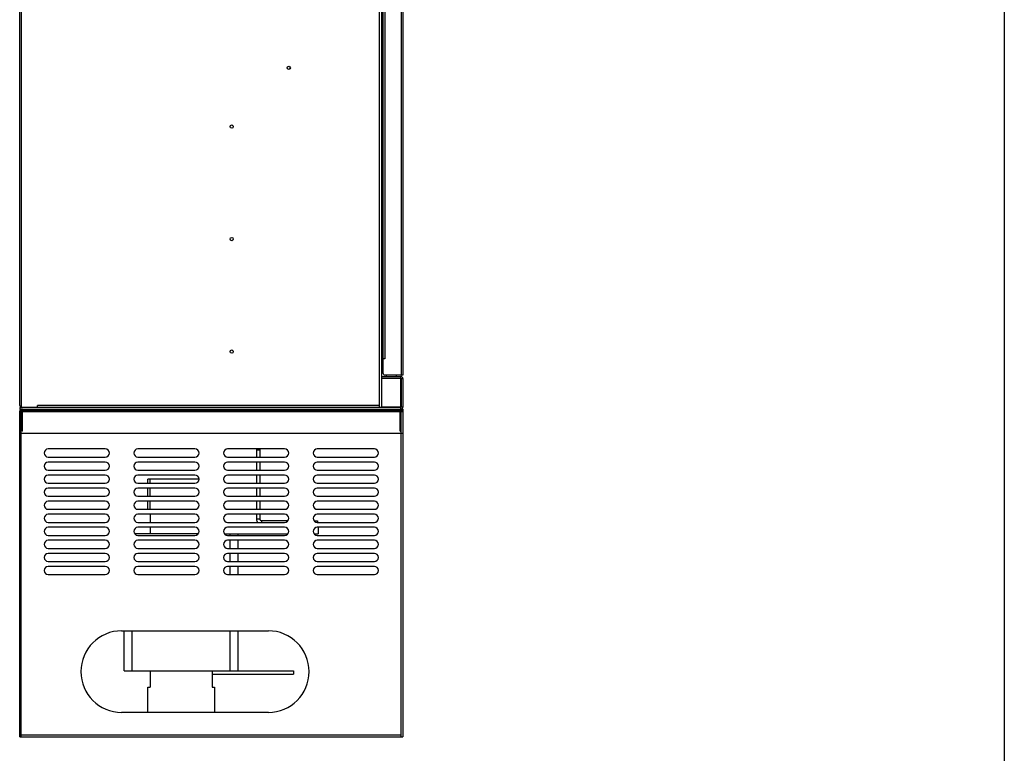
# Model space of a CAD drawing. Header units: millimetres. Extents: x 1117 to 38156, y -1945 to 7303.
# Tile 785 of 831: x 30086 to 31294, y 4393 to 5292. Entities that reach past the tile are written whole.
import ezdxf

# ---------------------------------------------------------------- set-up
doc = ezdxf.new("R2010")
doc.units = ezdxf.units.MM

msp = doc.modelspace()

# ---------------------------------------------------------------- linework, layer by layer
msp.add_line((31293.796, 7120.002), (31293.796, -1463.117))
at = {"color": 7, "linetype": 'Continuous'}
for p, q in [((30088.105, 6046.838), (30088.105, 4816.838)), ((30527.605, 4816.838), (30527.605, 6016.838)), ((30530.105, 4816.838), (30530.105, 6016.838)), ((30086.105, 4819.338), (30086.105, 5956.838)), ((30532.105, 4858.338), (30532.105, 5954.338)), ((30554.105, 5956.338), (30554.105, 4856.338)), ((30556.105, 5956.338), (30556.105, 4856.338)), ((30534.105, 5936.338), (30534.105, 4876.338)), ((30534.105, 4876.338), (30532.105, 4876.338)), ((30556.105, 4856.338), (30534.105, 4856.338)), ((30536.105, 4854.838), (30536.105, 4856.338)), ((30548.105, 4854.838), (30548.105, 4856.338)), ((30530.105, 4854.838), (30553.605, 4854.838)), ((30553.605, 4852.338), (30530.105, 4852.338)), ((30553.605, 4817.338), (30553.605, 4854.838)), ((30554.105, 4852.338), (30556.105, 4852.338)), ((30554.105, 4852.338), (30554.105, 4817.338)), ((30556.105, 4852.338), (30556.105, 4817.338)), ((30086.156, 4818.838), (30088.105, 4818.838)), ((30086.343, 4818.273), (30087.233, 4818.692)), ((30527.605, 4819.338), (30108.105, 4819.338)), ((30108.105, 4816.838), (30108.105, 4819.338)), ((30553.605, 4816.838), (30086.105, 4816.838)), ((30086.105, 4816.838), (30086.105, 4814.838)), ((30088.605, 4814.838), (30086.105, 4814.838)), ((30086.105, 4812.338), (30088.105, 4812.338)), ((30086.105, 4412.838), (30086.105, 4812.338)), ((30086.105, 4811.338), (30089.105, 4811.338)), ((30086.105, 4784.838), (30086.105, 4811.338)), ((30554.105, 4812.838), (30088.105, 4812.838)), ((30088.105, 4412.838), (30088.105, 4812.838)), ((30088.605, 4814.838), (30554.105, 4814.838)), ((30088.605, 4814.838), (30088.605, 4812.838)), ((30089.105, 4787.838), (30089.105, 4811.338)), ((30089.605, 4787.838), (30089.605, 4814.838)), ((30552.605, 4811.338), (30089.605, 4811.338)), ((30553.605, 4817.338), (30530.105, 4817.338)), ((30532.455, 4817.338), (30532.455, 4816.838)), ((30552.605, 4787.838), (30552.605, 4814.838)), ((30556.105, 4811.338), (30553.105, 4811.338)), ((30553.105, 4811.338), (30553.105, 4787.838)), ((30553.605, 4814.838), (30553.605, 4816.838)), ((30556.105, 4817.338), (30554.105, 4817.338)), ((30554.105, 4814.838), (30556.105, 4814.838)), ((30554.105, 4412.838), (30554.105, 4814.838)), ((30554.105, 4812.338), (30556.105, 4812.338)), ((30556.105, 4814.838), (30556.105, 4412.838)), ((30556.105, 4811.338), (30556.105, 4784.838)), ((30556.105, 4784.838), (30086.105, 4784.838)), ((30089.605, 4787.838), (30089.105, 4787.838)), ((30552.605, 4787.838), (30553.105, 4787.838)), ((30191.105, 4765.838), (30121.105, 4765.838)), ((30301.105, 4765.838), (30231.105, 4765.838)), ((30411.105, 4765.838), (30341.105, 4765.838)), ((30380.495, 4764.524), (30376.495, 4764.524)), ((30376.495, 4764.524), (30376.495, 4755.838)), ((30380.495, 4764.524), (30380.495, 4755.838)), ((30521.105, 4765.838), (30451.105, 4765.838)), ((30121.105, 4755.838), (30191.105, 4755.838)), ((30191.105, 4749.838), (30121.105, 4749.838)), ((30231.105, 4755.838), (30301.105, 4755.838)), ((30301.105, 4749.838), (30231.105, 4749.838)), ((30341.105, 4755.838), (30411.105, 4755.838)), ((30411.105, 4749.838), (30341.105, 4749.838)), ((30376.495, 4749.838), (30376.495, 4739.838)), ((30380.495, 4749.838), (30380.495, 4739.838)), ((30451.105, 4755.838), (30521.105, 4755.838)), ((30521.105, 4749.838), (30451.105, 4749.838)), ((30121.105, 4739.838), (30191.105, 4739.838)), ((30231.105, 4739.838), (30301.105, 4739.838)), ((30341.105, 4739.838), (30411.105, 4739.838)), ((30451.105, 4739.838), (30521.105, 4739.838)), ((30191.105, 4733.838), (30121.105, 4733.838)), ((30121.105, 4723.838), (30191.105, 4723.838)), ((30301.105, 4733.838), (30231.105, 4733.838)), ((30231.105, 4723.838), (30301.105, 4723.838)), ((30306.105, 4728.838), (30243.105, 4728.838)), ((30243.105, 4723.838), (30243.105, 4728.838)), ((30246.105, 4723.838), (30246.105, 4728.838)), ((30411.105, 4733.838), (30341.105, 4733.838)), ((30341.105, 4723.838), (30411.105, 4723.838)), ((30376.495, 4733.838), (30376.495, 4723.838)), ((30380.495, 4733.838), (30380.495, 4723.838)), ((30521.105, 4733.838), (30451.105, 4733.838)), ((30451.105, 4723.838), (30521.105, 4723.838)), ((30191.105, 4717.838), (30121.105, 4717.838)), ((30301.105, 4717.838), (30231.105, 4717.838)), ((30243.105, 4707.838), (30243.105, 4717.838)), ((30246.105, 4707.838), (30246.105, 4717.838)), ((30411.105, 4717.838), (30341.105, 4717.838)), ((30376.495, 4717.838), (30376.495, 4707.838)), ((30380.495, 4717.838), (30380.495, 4707.838)), ((30521.105, 4717.838), (30451.105, 4717.838)), ((30121.105, 4707.838), (30191.105, 4707.838)), ((30191.105, 4701.838), (30121.105, 4701.838)), ((30231.105, 4707.838), (30301.105, 4707.838)), ((30301.105, 4701.838), (30231.105, 4701.838)), ((30243.105, 4691.838), (30243.105, 4701.838)), ((30246.105, 4691.838), (30246.105, 4701.838)), ((30341.105, 4707.838), (30411.105, 4707.838)), ((30411.105, 4701.838), (30341.105, 4701.838)), ((30376.495, 4701.838), (30376.495, 4691.838)), ((30380.495, 4701.838), (30380.495, 4691.838)), ((30451.105, 4707.838), (30521.105, 4707.838)), ((30521.105, 4701.838), (30451.105, 4701.838)), ((30121.105, 4691.838), (30191.105, 4691.838)), ((30231.105, 4691.838), (30301.105, 4691.838)), ((30341.105, 4691.838), (30411.105, 4691.838)), ((30451.105, 4691.838), (30521.105, 4691.838)), ((30191.105, 4685.838), (30121.105, 4685.838)), ((30121.105, 4675.838), (30191.105, 4675.838)), ((30301.105, 4685.838), (30231.105, 4685.838)), ((30231.105, 4675.838), (30301.105, 4675.838)), ((30246.105, 4685.838), (30246.105, 4675.838)), ((30411.105, 4685.838), (30341.105, 4685.838)), ((30341.105, 4675.838), (30411.105, 4675.838)), ((30376.495, 4685.838), (30376.495, 4679.838)), ((30380.495, 4679.838), (30376.495, 4679.838)), ((30380.495, 4685.838), (30380.495, 4679.838)), ((30414.999, 4677.838), (30382.495, 4677.838)), ((30382.495, 4677.838), (30382.495, 4675.838)), ((30447.212, 4677.838), (30451.495, 4677.838)), ((30521.105, 4685.838), (30451.105, 4685.838)), ((30451.105, 4675.838), (30521.105, 4675.838)), ((30451.495, 4677.838), (30451.495, 4675.838)), ((30191.105, 4669.838), (30121.105, 4669.838)), ((30304.999, 4661.838), (30227.212, 4661.838)), ((30301.105, 4669.838), (30231.105, 4669.838)), ((30246.105, 4669.838), (30246.105, 4661.838)), ((30337.212, 4661.838), (30414.999, 4661.838)), ((30411.105, 4669.838), (30341.105, 4669.838)), ((30344.105, 4659.838), (30344.105, 4661.838)), ((30354.105, 4659.838), (30354.105, 4661.838)), ((30447.212, 4661.838), (30452.105, 4661.838)), ((30521.105, 4669.838), (30451.105, 4669.838)), ((30452.105, 4669.838), (30452.105, 4661.838)), ((30121.105, 4659.838), (30191.105, 4659.838)), ((30191.105, 4653.838), (30121.105, 4653.838)), ((30231.105, 4659.838), (30301.105, 4659.838)), ((30301.105, 4653.838), (30231.105, 4653.838)), ((30341.105, 4659.838), (30411.105, 4659.838)), ((30411.105, 4653.838), (30341.105, 4653.838)), ((30344.105, 4643.838), (30344.105, 4653.838)), ((30354.105, 4643.838), (30354.105, 4653.838)), ((30451.105, 4659.838), (30521.105, 4659.838)), ((30521.105, 4653.838), (30451.105, 4653.838)), ((30121.105, 4643.838), (30191.105, 4643.838)), ((30191.105, 4637.838), (30121.105, 4637.838)), ((30231.105, 4643.838), (30301.105, 4643.838)), ((30301.105, 4637.838), (30231.105, 4637.838)), ((30341.105, 4643.838), (30411.105, 4643.838)), ((30411.105, 4637.838), (30341.105, 4637.838)), ((30344.105, 4627.838), (30344.105, 4637.838)), ((30354.105, 4627.838), (30354.105, 4637.838)), ((30451.105, 4643.838), (30521.105, 4643.838)), ((30521.105, 4637.838), (30451.105, 4637.838)), ((30121.105, 4627.838), (30191.105, 4627.838)), ((30231.105, 4627.838), (30301.105, 4627.838)), ((30341.105, 4627.838), (30411.105, 4627.838)), ((30451.105, 4627.838), (30521.105, 4627.838)), ((30191.105, 4621.838), (30121.105, 4621.838)), ((30301.105, 4621.838), (30231.105, 4621.838)), ((30411.105, 4621.838), (30341.105, 4621.838)), ((30344.105, 4611.838), (30344.105, 4621.838)), ((30354.105, 4611.838), (30354.105, 4621.838)), ((30521.105, 4621.838), (30451.105, 4621.838)), ((30121.105, 4611.838), (30191.105, 4611.838)), ((30231.105, 4611.838), (30301.105, 4611.838)), ((30341.105, 4611.838), (30411.105, 4611.838)), ((30451.105, 4611.838), (30521.105, 4611.838)), ((30211.105, 4542.838), (30391.105, 4542.838)), ((30214.105, 4493.838), (30214.105, 4542.838)), ((30224.105, 4493.838), (30224.105, 4542.838)), ((30344.105, 4493.838), (30344.105, 4542.838)), ((30354.105, 4493.838), (30354.105, 4542.838)), ((30214.105, 4493.838), (30422.105, 4493.838)), ((30246.105, 4493.838), (30246.105, 4473.838)), ((30322.105, 4493.838), (30322.105, 4473.838)), ((30422.105, 4493.838), (30422.105, 4489.838)), ((30322.105, 4489.838), (30422.105, 4489.838)), ((30243.105, 4473.838), (30246.105, 4473.838)), ((30243.105, 4442.838), (30243.105, 4473.838)), ((30322.105, 4473.838), (30325.105, 4473.838)), ((30325.105, 4473.838), (30325.105, 4442.838)), ((30391.105, 4442.838), (30211.105, 4442.838)), ((30086.105, 4412.838), (30556.105, 4412.838)), ((30088.105, 4415.338), (30554.105, 4415.338))]:
    msp.add_line(p, q, dxfattribs=at)
for centre in [(30416.105, 5233.338), (30346.105, 5161.338), (30346.105, 5023.338), (30346.105, 4885.338)]:
    msp.add_circle(centre, 2, dxfattribs=at)
for centre, radius, start, end in [((30530.605, 4855.338), 0.5, 180, 239.889499), ((30534.105, 4858.338), 2, 180, 270), ((30553.605, 4852.338), 2.5, 0, 90), ((30553.605, 4852.338), 0.5, 15.497529, 90), ((30088.605, 4819.338), 2.5, 180, 258.082582), ((30089.605, 4811.338), 3.5, 90, 180), ((30088.605, 4812.338), 2.5, 90, 180), ((30088.605, 4812.338), 0.5, 90, 180), ((30089.605, 4811.338), 0.5, 90, 180), ((30552.605, 4811.338), 3.5, 0, 90), ((30552.605, 4811.338), 0.5, 0, 90), ((30553.605, 4817.338), 2.5, 270, 0), ((30553.605, 4817.338), 0.5, 270, 0), ((30121.105, 4760.838), 5, 90, 270), ((30191.105, 4760.838), 5, 270, 90), ((30231.105, 4760.838), 5, 90, 270), ((30301.105, 4760.838), 5, 270, 90), ((30341.105, 4760.838), 5, 90, 270), ((30384.495, 4764.524), 8, 170.428988, 180), ((30384.495, 4764.524), 4, 160.685764, 180), ((30411.105, 4760.838), 5, 270, 90), ((30451.105, 4760.838), 5, 90, 270), ((30521.105, 4760.838), 5, 270, 90), ((30121.105, 4744.838), 5, 90, 270), ((30191.105, 4744.838), 5, 270, 90), ((30231.105, 4744.838), 5, 90, 270), ((30301.105, 4744.838), 5, 270, 90), ((30341.105, 4744.838), 5, 90, 270), ((30411.105, 4744.838), 5, 270, 90), ((30451.105, 4744.838), 5, 90, 270), ((30521.105, 4744.838), 5, 270, 90), ((30121.105, 4728.838), 5, 90, 270), ((30191.105, 4728.838), 5, 270, 90), ((30231.105, 4728.838), 5, 90, 270), ((30301.105, 4728.838), 5, 270, 90), ((30341.105, 4728.838), 5, 90, 270), ((30411.105, 4728.838), 5, 270, 90), ((30451.105, 4728.838), 5, 90, 270), ((30521.105, 4728.838), 5, 270, 90), ((30121.105, 4712.838), 5, 90, 270), ((30191.105, 4712.838), 5, 270, 90), ((30231.105, 4712.838), 5, 90, 270), ((30301.105, 4712.838), 5, 270, 90), ((30341.105, 4712.838), 5, 90, 270), ((30411.105, 4712.838), 5, 270, 90), ((30451.105, 4712.838), 5, 90, 270), ((30521.105, 4712.838), 5, 270, 90), ((30121.105, 4696.838), 5, 90, 270), ((30191.105, 4696.838), 5, 270, 90), ((30231.105, 4696.838), 5, 90, 270), ((30301.105, 4696.838), 5, 270, 90), ((30341.105, 4696.838), 5, 90, 270), ((30411.105, 4696.838), 5, 270, 90), ((30451.105, 4696.838), 5, 90, 270), ((30521.105, 4696.838), 5, 270, 90), ((30121.105, 4680.838), 5, 90, 270), ((30191.105, 4680.838), 5, 270, 90), ((30231.105, 4680.838), 5, 90, 270), ((30301.105, 4680.838), 5, 270, 90), ((30341.105, 4680.838), 5, 90, 270), ((30382.495, 4679.838), 6, 180, 222.004372), ((30382.495, 4679.838), 2, 180, 270), ((30411.105, 4680.838), 5, 270, 90), ((30451.105, 4680.838), 5, 90, 270), ((30521.105, 4680.838), 5, 270, 90), ((30121.105, 4664.838), 5, 90, 270), ((30191.105, 4664.838), 5, 270, 90), ((30231.105, 4664.838), 5, 90, 270), ((30301.105, 4664.838), 5, 270, 90), ((30341.105, 4664.838), 5, 90, 270), ((30411.105, 4664.838), 5, 270, 90), ((30451.105, 4664.838), 5, 90, 270), ((30521.105, 4664.838), 5, 270, 90), ((30121.105, 4648.838), 5, 90, 270), ((30191.105, 4648.838), 5, 270, 90), ((30231.105, 4648.838), 5, 90, 270), ((30301.105, 4648.838), 5, 270, 90), ((30341.105, 4648.838), 5, 90, 270), ((30411.105, 4648.838), 5, 270, 90), ((30451.105, 4648.838), 5, 90, 270), ((30521.105, 4648.838), 5, 270, 90), ((30121.105, 4632.838), 5, 90, 270), ((30191.105, 4632.838), 5, 270, 90), ((30231.105, 4632.838), 5, 90, 270), ((30301.105, 4632.838), 5, 270, 90), ((30341.105, 4632.838), 5, 90, 270), ((30411.105, 4632.838), 5, 270, 90), ((30451.105, 4632.838), 5, 90, 270), ((30521.105, 4632.838), 5, 270, 90), ((30121.105, 4616.838), 5, 90, 270), ((30191.105, 4616.838), 5, 270, 90), ((30231.105, 4616.838), 5, 90, 270), ((30301.105, 4616.838), 5, 270, 90), ((30341.105, 4616.838), 5, 90, 270), ((30411.105, 4616.838), 5, 270, 90), ((30451.105, 4616.838), 5, 90, 270), ((30521.105, 4616.838), 5, 270, 90), ((30211.105, 4492.838), 50, 90, 270), ((30391.105, 4492.838), 50, 270, 90)]:
    msp.add_arc(centre, radius, start, end, dxfattribs=at)

doc.saveas('drawing.dxf')
